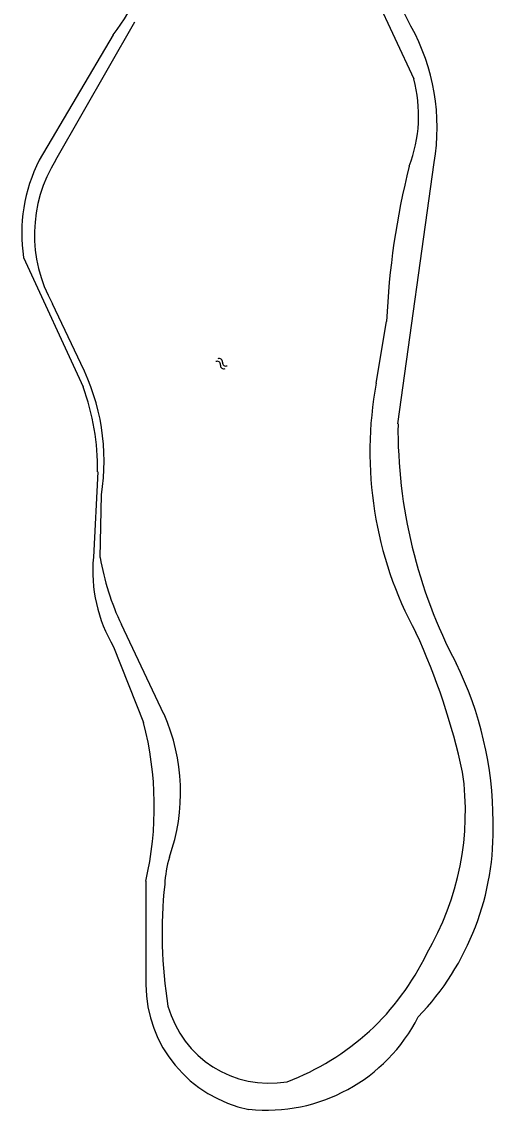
# Model space of a CAD drawing. Extents: x 126000 to 131009, y 393000 to 395500.
# Drawn here: x 127200.6 to 127261.5, y 394988.9 to 395129.4 of the extents above; entities that cross this region are included whole.
import ezdxf

# ---------------------------------------------------------------- set-up
doc = ezdxf.new("R2010")
doc.units = 0
for name, color, linetype in [('gg-kntw-bovenkant insteek waterloop', 7, 'Continuous'), ('gg-kntw-waterlijn', 7, 'Continuous'), ('gt-symb-watersymbool', 7, 'Continuous')]:
    doc.layers.add(name, color=color, linetype=linetype)

# ---------------------------------------------------------------- blocks, each defined once
blk = doc.blocks.new('gt0-WA')
at = {"layer": 'gt-symb-watersymbool'}
for centre, start, end in [((-0.32, 0.02), 28.0725, 151.9275), ((0.43, 0.42), 208.0725, 331.9275), ((-0.32, -0.43), 28.0725, 151.9275), ((0.43, -0.03), 208.0725, 331.9275)]:
    blk.add_arc(centre, 0.425, start, end, dxfattribs=at)

msp = doc.modelspace()

# ---------------------------------------------------------------- linework, layer by layer
at = {"layer": 'gg-kntw-bovenkant insteek waterloop'}
for p, q in [((127250.89, 395128.83), (127243.63, 395143.32)), ((127212.45, 395127.71), (127202.88, 395111.51)), ((127249.21, 395077.52), (127253.89, 395111.21)), ((127200.87, 395098.95), (127208.56, 395082.28)), ((127210.43, 395071.29), (127209.87, 395060.3)), ((127212.49, 395048.71), (127216.36, 395038.98)), ((127216.66, 395018.5), (127216.65, 395005.14))]:
    msp.add_line(p, q, dxfattribs=at)
for centre, radius, start, end in [((127185.9, 395147.6), 33.17, 323.1581, 346.3137), ((127227.26, 395115.73), 27.01, 350.356, 28.9913), ((127221.32, 395102.12), 20.69, 153.0034, 188.7993), ((127178.56, 395071.51), 31.87, 359.6063, 19.7493), ((127314.18, 395076.92), 64.97, 179.4777, 207.7956), ((127228.87, 395058.5), 19.08, 174.5911, 210.8631), ((127214.92, 395026.06), 46.58, 0.1408, 26.2049), ((127174.51, 395028.13), 43.23, 347.128, 14.5231), ((127226.81, 395025.02), 34.7, 316.1298, 1.8964), ((127233.22, 395005.3), 16.58, 180.5712, 258.6739), ((127232.24, 395010.88), 21.94, 264.0422, 333.178)]:
    msp.add_arc(centre, radius, start, end, dxfattribs=at)
at = {"layer": 'gg-kntw-waterlijn'}
for p, q in [((127242.26, 395141.41), (127251.25, 395122)), ((127205.03, 395111.56), (127215.23, 395129.38)), ((127208.24, 395085.27), (127204.59, 395092.99)), ((127246.41, 395082.75), (127247.74, 395090.72)), ((127210.76, 395060.27), (127210.91, 395068.35)), ((127218.99, 395040.05), (127213.5, 395051.6))]:
    msp.add_line(p, q, dxfattribs=at)
for centre, radius, start, end in [((127233.46, 395117.27), 18.41, 339.2297, 14.8916), ((127220.51, 395101.91), 18.24, 148.0555, 209.2736), ((127346.15, 395086.55), 98.5, 165.7821, 177.5749), ((127183.77, 395072.73), 27.49, 350.8313, 27.1296), ((127294.19, 395073.85), 48.61, 169.4407, 208.6157), ((127242.21, 395065.43), 31.87, 189.319, 205.7214), ((127170.68, 395013.45), 88.96, 12.4089, 24.6632), ((127196.08, 395029.94), 25.05, 340.5323, 23.8056), ((127221.81, 395027.47), 36.11, 329.5046, 8.1033), ((127234.51, 395017.21), 15.45, 163.5375, 176.8433), ((127276.74, 395011.76), 58, 173.7661, 189.3157), ((127223.38, 395023.27), 32.75, 290.5706, 334.4558), ((127232.6, 395005.99), 13.58, 195.4538, 279.6969)]:
    msp.add_arc(centre, radius, start, end, dxfattribs=at)

# ---------------------------------------------------------------- block references
at = {"layer": 'gt-symb-watersymbool', "rotation": -36.37706752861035}
msp.add_blockref('gt0-WA', (127226.37, 395085.3), dxfattribs=at)

doc.saveas('drawing.dxf')
